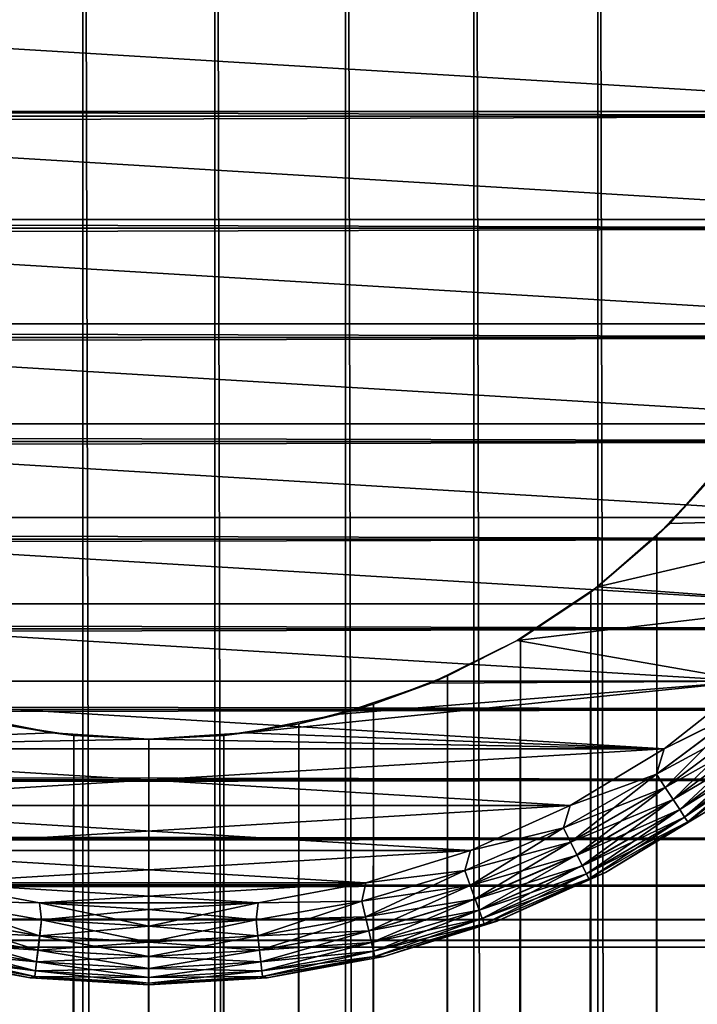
# Model space of a CAD drawing. Extents: x -265 to 265, y 0 to 747.
# Tile 277 of 292: x 248 to 257, y 707 to 720. Entities that reach past the tile are written whole.
import ezdxf

# ---------------------------------------------------------------- set-up
doc = ezdxf.new("R2010")
doc.units = 0
doc.header["$LTSCALE"] = 65.185185
for name, color, linetype in [('101', 7, 'CONTINUOUS'), ('102', 7, 'CONTINUOUS'), ('105', 7, 'CONTINUOUS'), ('106', 7, 'CONTINUOUS'), ('109', 7, 'CONTINUOUS'), ('110', 7, 'CONTINUOUS'), ('4', 7, 'CONTINUOUS'), ('87', 7, 'CONTINUOUS'), ('88', 7, 'CONTINUOUS'), ('93', 7, 'CONTINUOUS'), ('94', 7, 'CONTINUOUS'), ('97', 7, 'CONTINUOUS'), ('98', 7, 'CONTINUOUS')]:
    doc.layers.add(name, color=color, linetype=linetype)

msp = doc.modelspace()

# ---------------------------------------------------------------- linework, layer by layer
at = {"layer": '101', "color": 7, "linetype": 'CONTINUOUS'}
for points in [[(246.889, 707.378, -74), (248.433, 707.095, -74), (246.889, 707.378, -26), (246.889, 707.378, -74)], [(246.889, 707.378, -26), (248.433, 707.095, -74), (248.433, 707.095, -26), (246.889, 707.378, -26)], [(248.433, 707.095, -74), (250, 707, -74), (248.433, 707.095, -26), (248.433, 707.095, -74)], [(248.433, 707.095, -26), (250, 707, -74), (250, 707, -26), (248.433, 707.095, -26)]]:
    msp.add_3dface(points, dxfattribs=at)
at = {"layer": '102', "color": 7, "linetype": 'CONTINUOUS'}
for points in [[(256.041, 708.489, -74), (257.385, 709.301, -74), (256.041, 708.489, -26), (256.041, 708.489, -74)], [(256.041, 708.489, -26), (257.385, 709.301, -74), (257.385, 709.301, -26), (256.041, 708.489, -26)], [(254.61, 707.845, -74), (256.041, 708.489, -74), (254.61, 707.845, -26), (254.61, 707.845, -74)], [(254.61, 707.845, -26), (256.041, 708.489, -74), (256.041, 708.489, -26), (254.61, 707.845, -26)], [(253.111, 707.378, -74), (254.61, 707.845, -74), (253.111, 707.378, -26), (253.111, 707.378, -74)], [(253.111, 707.378, -26), (254.61, 707.845, -74), (254.61, 707.845, -26), (253.111, 707.378, -26)], [(251.567, 707.095, -74), (253.111, 707.378, -74), (251.567, 707.095, -26), (251.567, 707.095, -74)], [(251.567, 707.095, -26), (253.111, 707.378, -74), (253.111, 707.378, -26), (251.567, 707.095, -26)], [(250, 707, -26), (250, 707, -74), (251.567, 707.095, -74), (250, 707, -26)], [(250, 707, -26), (251.567, 707.095, -74), (251.567, 707.095, -26), (250, 707, -26)]]:
    msp.add_3dface(points, dxfattribs=at)
at = {"layer": '105', "color": 7, "linetype": 'CONTINUOUS'}
for points in [[(247.128, 708.349, -75), (248.554, 708.087, -75), (247.182, 708.108, -74.975), (247.128, 708.349, -75)], [(247.182, 708.108, -74.975), (248.581, 707.861, -74.975), (247.133, 707.902, -74.901), (247.182, 708.108, -74.975)], [(247.182, 708.108, -74.975), (248.554, 708.087, -75), (248.581, 707.861, -74.975), (247.182, 708.108, -74.975)], [(248.554, 708.087, -75), (250, 708, -75), (248.581, 707.861, -74.975), (248.554, 708.087, -75)], [(248.581, 707.861, -74.975), (250, 708, -75), (250, 707.779, -74.975), (248.581, 707.861, -74.975)], [(247.133, 707.902, -74.901), (248.557, 707.651, -74.901), (247.089, 707.717, -74.782), (247.133, 707.902, -74.901)], [(247.133, 707.902, -74.901), (248.581, 707.861, -74.975), (248.557, 707.651, -74.901), (247.133, 707.902, -74.901)], [(248.581, 707.861, -74.975), (250, 707.779, -74.975), (248.557, 707.651, -74.901), (248.581, 707.861, -74.975)], [(247.089, 707.717, -74.782), (248.535, 707.462, -74.782), (247.052, 707.563, -74.624), (247.089, 707.717, -74.782)], [(247.089, 707.717, -74.782), (248.557, 707.651, -74.901), (248.535, 707.462, -74.782), (247.089, 707.717, -74.782)], [(248.557, 707.651, -74.901), (250, 707.779, -74.975), (250, 707.567, -74.901), (248.557, 707.651, -74.901)], [(247.052, 707.563, -74.624), (248.516, 707.305, -74.624), (247.025, 707.447, -74.434), (247.052, 707.563, -74.624)], [(247.052, 707.563, -74.624), (248.535, 707.462, -74.782), (248.516, 707.305, -74.624), (247.052, 707.563, -74.624)], [(248.557, 707.651, -74.901), (250, 707.567, -74.901), (248.535, 707.462, -74.782), (248.557, 707.651, -74.901)], [(248.535, 707.462, -74.782), (250, 707.567, -74.901), (250, 707.377, -74.782), (248.535, 707.462, -74.782)], [(247.025, 707.447, -74.434), (248.502, 707.186, -74.434), (247.008, 707.375, -74.223), (247.025, 707.447, -74.434)], [(247.025, 707.447, -74.434), (248.516, 707.305, -74.624), (248.502, 707.186, -74.434), (247.025, 707.447, -74.434)], [(248.535, 707.462, -74.782), (250, 707.377, -74.782), (248.516, 707.305, -74.624), (248.535, 707.462, -74.782)], [(248.433, 707.095, -74), (246.889, 707.378, -74), (247.008, 707.375, -74.223), (248.433, 707.095, -74)], [(248.433, 707.095, -74), (247.008, 707.375, -74.223), (248.494, 707.113, -74.223), (248.433, 707.095, -74)], [(247.008, 707.375, -74.223), (248.502, 707.186, -74.434), (248.494, 707.113, -74.223), (247.008, 707.375, -74.223)], [(248.516, 707.305, -74.624), (250, 707.218, -74.624), (248.502, 707.186, -74.434), (248.516, 707.305, -74.624)], [(248.516, 707.305, -74.624), (250, 707.377, -74.782), (250, 707.218, -74.624), (248.516, 707.305, -74.624)], [(248.502, 707.186, -74.434), (250, 707.099, -74.434), (248.494, 707.113, -74.223), (248.502, 707.186, -74.434)], [(248.502, 707.186, -74.434), (250, 707.218, -74.624), (250, 707.099, -74.434), (248.502, 707.186, -74.434)], [(248.433, 707.095, -74), (248.494, 707.113, -74.223), (250, 707.025, -74.223), (248.433, 707.095, -74)], [(250, 707, -74), (248.433, 707.095, -74), (250, 707.025, -74.223), (250, 707, -74)], [(248.494, 707.113, -74.223), (250, 707.099, -74.434), (250, 707.025, -74.223), (248.494, 707.113, -74.223)]]:
    msp.add_3dface(points, dxfattribs=at)
at = {"layer": '106', "color": 7, "linetype": 'CONTINUOUS'}
for points in [[(256.817, 710.124, -75), (257.957, 711.018, -75), (257.856, 710.638, -74.975), (256.817, 710.124, -75)], [(256.716, 709.789, -74.975), (256.817, 710.124, -75), (257.856, 710.638, -74.975), (256.716, 709.789, -74.975)], [(256.716, 709.789, -74.975), (257.856, 710.638, -74.975), (256.832, 709.612, -74.901), (256.716, 709.789, -74.975)], [(256.832, 709.612, -74.901), (257.856, 710.638, -74.975), (257.992, 710.476, -74.901), (256.832, 709.612, -74.901)], [(256.832, 709.612, -74.901), (257.992, 710.476, -74.901), (256.936, 709.454, -74.782), (256.832, 709.612, -74.901)], [(256.936, 709.454, -74.782), (257.992, 710.476, -74.901), (258.114, 710.33, -74.782), (256.936, 709.454, -74.782)], [(256.936, 709.454, -74.782), (258.114, 710.33, -74.782), (257.024, 709.321, -74.624), (256.936, 709.454, -74.782)], [(257.024, 709.321, -74.624), (258.114, 710.33, -74.782), (258.216, 710.209, -74.624), (257.024, 709.321, -74.624)], [(257.024, 709.321, -74.624), (258.216, 710.209, -74.624), (257.089, 709.221, -74.434), (257.024, 709.321, -74.624)], [(257.089, 709.221, -74.434), (258.216, 710.209, -74.624), (258.293, 710.117, -74.434), (257.089, 709.221, -74.434)], [(255.577, 709.375, -75), (256.817, 710.124, -75), (256.716, 709.789, -74.975), (255.577, 709.375, -75)], [(257.089, 709.221, -74.434), (258.293, 710.117, -74.434), (257.13, 709.16, -74.223), (257.089, 709.221, -74.434)], [(257.13, 709.16, -74.223), (258.293, 710.117, -74.434), (258.34, 710.061, -74.223), (257.13, 709.16, -74.223)], [(257.385, 709.301, -74), (257.13, 709.16, -74.223), (258.34, 710.061, -74.223), (257.385, 709.301, -74)], [(255.485, 709.079, -74.975), (255.577, 709.375, -75), (256.716, 709.789, -74.975), (255.485, 709.079, -74.975)], [(255.485, 709.079, -74.975), (256.716, 709.789, -74.975), (255.58, 708.889, -74.901), (255.485, 709.079, -74.975)], [(255.58, 708.889, -74.901), (256.716, 709.789, -74.975), (256.832, 709.612, -74.901), (255.58, 708.889, -74.901)], [(255.58, 708.889, -74.901), (256.832, 709.612, -74.901), (255.665, 708.72, -74.782), (255.58, 708.889, -74.901)], [(255.665, 708.72, -74.782), (256.832, 709.612, -74.901), (256.936, 709.454, -74.782), (255.665, 708.72, -74.782)], [(254.255, 708.78, -75), (255.577, 709.375, -75), (255.485, 709.079, -74.975), (254.255, 708.78, -75)], [(255.665, 708.72, -74.782), (256.936, 709.454, -74.782), (255.736, 708.578, -74.624), (255.665, 708.72, -74.782)], [(255.736, 708.578, -74.624), (256.936, 709.454, -74.782), (257.024, 709.321, -74.624), (255.736, 708.578, -74.624)], [(255.736, 708.578, -74.624), (257.024, 709.321, -74.624), (255.79, 708.471, -74.434), (255.736, 708.578, -74.624)], [(255.79, 708.471, -74.434), (257.024, 709.321, -74.624), (257.089, 709.221, -74.434), (255.79, 708.471, -74.434)], [(255.79, 708.471, -74.434), (257.089, 709.221, -74.434), (255.823, 708.405, -74.223), (255.79, 708.471, -74.434)], [(255.823, 708.405, -74.223), (257.089, 709.221, -74.434), (257.13, 709.16, -74.223), (255.823, 708.405, -74.223)], [(257.385, 709.301, -74), (256.041, 708.489, -74), (257.13, 709.16, -74.223), (257.385, 709.301, -74)], [(256.041, 708.489, -74), (255.823, 708.405, -74.223), (257.13, 709.16, -74.223), (256.041, 708.489, -74)], [(254.18, 708.516, -74.975), (254.255, 708.78, -75), (255.485, 709.079, -74.975), (254.18, 708.516, -74.975)], [(254.18, 708.516, -74.975), (255.485, 709.079, -74.975), (254.252, 708.317, -74.901), (254.18, 708.516, -74.975)], [(254.252, 708.317, -74.901), (255.485, 709.079, -74.975), (255.58, 708.889, -74.901), (254.252, 708.317, -74.901)], [(254.252, 708.317, -74.901), (255.58, 708.889, -74.901), (254.317, 708.138, -74.782), (254.252, 708.317, -74.901)], [(254.317, 708.138, -74.782), (255.58, 708.889, -74.901), (255.665, 708.72, -74.782), (254.317, 708.138, -74.782)], [(252.872, 708.349, -75), (254.255, 708.78, -75), (254.18, 708.516, -74.975), (252.872, 708.349, -75)], [(254.317, 708.138, -74.782), (255.665, 708.72, -74.782), (254.372, 707.989, -74.624), (254.317, 708.138, -74.782)], [(254.372, 707.989, -74.624), (255.665, 708.72, -74.782), (255.736, 708.578, -74.624), (254.372, 707.989, -74.624)], [(254.372, 707.989, -74.624), (255.736, 708.578, -74.624), (254.412, 707.877, -74.434), (254.372, 707.989, -74.624)], [(254.412, 707.877, -74.434), (255.736, 708.578, -74.624), (255.79, 708.471, -74.434), (254.412, 707.877, -74.434)], [(252.818, 708.108, -74.975), (252.872, 708.349, -75), (254.18, 708.516, -74.975), (252.818, 708.108, -74.975)], [(252.818, 708.108, -74.975), (254.18, 708.516, -74.975), (252.867, 707.902, -74.901), (252.818, 708.108, -74.975)], [(252.867, 707.902, -74.901), (254.18, 708.516, -74.975), (254.252, 708.317, -74.901), (252.867, 707.902, -74.901)], [(254.412, 707.877, -74.434), (255.79, 708.471, -74.434), (254.438, 707.808, -74.223), (254.412, 707.877, -74.434)], [(254.438, 707.808, -74.223), (255.79, 708.471, -74.434), (255.823, 708.405, -74.223), (254.438, 707.808, -74.223)], [(256.041, 708.489, -74), (254.61, 707.845, -74), (255.823, 708.405, -74.223), (256.041, 708.489, -74)], [(251.446, 708.087, -75), (252.872, 708.349, -75), (252.818, 708.108, -74.975), (251.446, 708.087, -75)], [(252.867, 707.902, -74.901), (254.252, 708.317, -74.901), (252.911, 707.717, -74.782), (252.867, 707.902, -74.901)], [(252.911, 707.717, -74.782), (254.252, 708.317, -74.901), (254.317, 708.138, -74.782), (252.911, 707.717, -74.782)], [(254.61, 707.845, -74), (254.438, 707.808, -74.223), (255.823, 708.405, -74.223), (254.61, 707.845, -74)], [(250, 708, -75), (251.446, 708.087, -75), (250, 707.779, -74.975), (250, 708, -75)], [(250, 707.779, -74.975), (251.446, 708.087, -75), (251.419, 707.861, -74.975), (250, 707.779, -74.975)], [(251.419, 707.861, -74.975), (251.446, 708.087, -75), (252.818, 708.108, -74.975), (251.419, 707.861, -74.975)], [(251.419, 707.861, -74.975), (252.818, 708.108, -74.975), (251.443, 707.651, -74.901), (251.419, 707.861, -74.975)], [(251.443, 707.651, -74.901), (252.818, 708.108, -74.975), (252.867, 707.902, -74.901), (251.443, 707.651, -74.901)], [(252.911, 707.717, -74.782), (254.317, 708.138, -74.782), (252.948, 707.563, -74.624), (252.911, 707.717, -74.782)], [(252.948, 707.563, -74.624), (254.317, 708.138, -74.782), (254.372, 707.989, -74.624), (252.948, 707.563, -74.624)], [(252.948, 707.563, -74.624), (254.372, 707.989, -74.624), (252.975, 707.447, -74.434), (252.948, 707.563, -74.624)], [(252.975, 707.447, -74.434), (254.372, 707.989, -74.624), (254.412, 707.877, -74.434), (252.975, 707.447, -74.434)], [(250, 707.567, -74.901), (250, 707.779, -74.975), (251.419, 707.861, -74.975), (250, 707.567, -74.901)], [(250, 707.567, -74.901), (251.419, 707.861, -74.975), (251.443, 707.651, -74.901), (250, 707.567, -74.901)], [(251.443, 707.651, -74.901), (252.867, 707.902, -74.901), (251.465, 707.462, -74.782), (251.443, 707.651, -74.901)], [(251.465, 707.462, -74.782), (252.867, 707.902, -74.901), (252.911, 707.717, -74.782), (251.465, 707.462, -74.782)], [(252.975, 707.447, -74.434), (254.412, 707.877, -74.434), (252.992, 707.375, -74.223), (252.975, 707.447, -74.434)], [(252.992, 707.375, -74.223), (254.412, 707.877, -74.434), (254.438, 707.808, -74.223), (252.992, 707.375, -74.223)], [(253.111, 707.378, -74), (252.992, 707.375, -74.223), (254.438, 707.808, -74.223), (253.111, 707.378, -74)], [(254.61, 707.845, -74), (253.111, 707.378, -74), (254.438, 707.808, -74.223), (254.61, 707.845, -74)], [(251.465, 707.462, -74.782), (252.911, 707.717, -74.782), (251.484, 707.305, -74.624), (251.465, 707.462, -74.782)], [(251.484, 707.305, -74.624), (252.911, 707.717, -74.782), (252.948, 707.563, -74.624), (251.484, 707.305, -74.624)], [(250, 707.377, -74.782), (250, 707.567, -74.901), (251.443, 707.651, -74.901), (250, 707.377, -74.782)], [(250, 707.377, -74.782), (251.443, 707.651, -74.901), (251.465, 707.462, -74.782), (250, 707.377, -74.782)], [(251.484, 707.305, -74.624), (252.948, 707.563, -74.624), (251.498, 707.186, -74.434), (251.484, 707.305, -74.624)], [(251.498, 707.186, -74.434), (252.948, 707.563, -74.624), (252.975, 707.447, -74.434), (251.498, 707.186, -74.434)], [(250, 707.218, -74.624), (250, 707.377, -74.782), (251.465, 707.462, -74.782), (250, 707.218, -74.624)], [(250, 707.218, -74.624), (251.465, 707.462, -74.782), (251.484, 707.305, -74.624), (250, 707.218, -74.624)], [(251.498, 707.186, -74.434), (252.975, 707.447, -74.434), (251.506, 707.113, -74.223), (251.498, 707.186, -74.434)], [(251.506, 707.113, -74.223), (252.975, 707.447, -74.434), (252.992, 707.375, -74.223), (251.506, 707.113, -74.223)], [(250, 707.099, -74.434), (250, 707.218, -74.624), (251.484, 707.305, -74.624), (250, 707.099, -74.434)], [(250, 707.099, -74.434), (251.484, 707.305, -74.624), (251.498, 707.186, -74.434), (250, 707.099, -74.434)], [(251.567, 707.095, -74), (251.506, 707.113, -74.223), (252.992, 707.375, -74.223), (251.567, 707.095, -74)], [(253.111, 707.378, -74), (251.567, 707.095, -74), (252.992, 707.375, -74.223), (253.111, 707.378, -74)], [(250, 707.025, -74.223), (250, 707.099, -74.434), (251.498, 707.186, -74.434), (250, 707.025, -74.223)], [(250, 707.025, -74.223), (251.498, 707.186, -74.434), (251.506, 707.113, -74.223), (250, 707.025, -74.223)], [(251.567, 707.095, -74), (250, 707, -74), (251.506, 707.113, -74.223), (251.567, 707.095, -74)], [(250, 707, -74), (250, 707.025, -74.223), (251.506, 707.113, -74.223), (250, 707, -74)]]:
    msp.add_3dface(points, dxfattribs=at)
at = {"layer": '109', "color": 7, "linetype": 'CONTINUOUS'}
for points in [[(248.554, 708.087, -25), (247.128, 708.349, -25), (247.181, 708.107, -25.025), (248.554, 708.087, -25)], [(248.556, 707.65, -25.099), (247.181, 708.107, -25.025), (247.133, 707.901, -25.099), (248.556, 707.65, -25.099)], [(248.581, 707.86, -25.025), (248.554, 708.087, -25), (247.181, 708.107, -25.025), (248.581, 707.86, -25.025)], [(248.581, 707.86, -25.025), (247.181, 708.107, -25.025), (248.556, 707.65, -25.099), (248.581, 707.86, -25.025)], [(250, 708, -25), (248.554, 708.087, -25), (250, 707.777, -25.025), (250, 708, -25)], [(250, 707.777, -25.025), (248.554, 708.087, -25), (248.581, 707.86, -25.025), (250, 707.777, -25.025)], [(248.534, 707.462, -25.218), (247.133, 707.901, -25.099), (247.089, 707.716, -25.218), (248.534, 707.462, -25.218)], [(248.556, 707.65, -25.099), (247.133, 707.901, -25.099), (248.534, 707.462, -25.218), (248.556, 707.65, -25.099)], [(250, 707.566, -25.099), (248.581, 707.86, -25.025), (248.556, 707.65, -25.099), (250, 707.566, -25.099)], [(250, 707.777, -25.025), (248.581, 707.86, -25.025), (250, 707.566, -25.099), (250, 707.777, -25.025)], [(248.516, 707.304, -25.377), (247.089, 707.716, -25.218), (247.052, 707.562, -25.377), (248.516, 707.304, -25.377)], [(248.534, 707.462, -25.218), (247.089, 707.716, -25.218), (248.516, 707.304, -25.377), (248.534, 707.462, -25.218)], [(248.502, 707.186, -25.567), (247.052, 707.562, -25.377), (247.025, 707.446, -25.567), (248.502, 707.186, -25.567)], [(248.516, 707.304, -25.377), (247.052, 707.562, -25.377), (248.502, 707.186, -25.567), (248.516, 707.304, -25.377)], [(250, 707.376, -25.218), (248.556, 707.65, -25.099), (248.534, 707.462, -25.218), (250, 707.376, -25.218)], [(250, 707.566, -25.099), (248.556, 707.65, -25.099), (250, 707.376, -25.218), (250, 707.566, -25.099)], [(248.494, 707.113, -25.779), (247.025, 707.446, -25.567), (247.008, 707.375, -25.779), (248.494, 707.113, -25.779)], [(248.502, 707.186, -25.567), (247.025, 707.446, -25.567), (248.494, 707.113, -25.779), (248.502, 707.186, -25.567)], [(250, 707.218, -25.377), (248.534, 707.462, -25.218), (248.516, 707.304, -25.377), (250, 707.218, -25.377)], [(250, 707.376, -25.218), (248.534, 707.462, -25.218), (250, 707.218, -25.377), (250, 707.376, -25.218)], [(246.889, 707.378, -26), (248.433, 707.095, -26), (247.008, 707.375, -25.779), (246.889, 707.378, -26)], [(248.433, 707.095, -26), (248.494, 707.113, -25.779), (247.008, 707.375, -25.779), (248.433, 707.095, -26)], [(250, 707.099, -25.567), (248.516, 707.304, -25.377), (248.502, 707.186, -25.567), (250, 707.099, -25.567)], [(250, 707.218, -25.377), (248.516, 707.304, -25.377), (250, 707.099, -25.567), (250, 707.218, -25.377)], [(250, 707.025, -25.779), (248.502, 707.186, -25.567), (248.494, 707.113, -25.779), (250, 707.025, -25.779)], [(250, 707.099, -25.567), (248.502, 707.186, -25.567), (250, 707.025, -25.779), (250, 707.099, -25.567)], [(248.433, 707.095, -26), (250, 707, -26), (248.494, 707.113, -25.779), (248.433, 707.095, -26)], [(250, 707, -26), (250, 707.025, -25.779), (248.494, 707.113, -25.779), (250, 707, -26)]]:
    msp.add_3dface(points, dxfattribs=at)
at = {"layer": '110', "color": 7, "linetype": 'CONTINUOUS'}
for points in [[(257.957, 711.018, -25), (256.817, 710.124, -25), (257.856, 710.637, -25.025), (257.957, 711.018, -25)], [(257.856, 710.637, -25.025), (256.817, 710.124, -25), (256.716, 709.788, -25.025), (257.856, 710.637, -25.025)], [(257.856, 710.637, -25.025), (256.716, 709.788, -25.025), (257.992, 710.475, -25.099), (257.856, 710.637, -25.025)], [(257.992, 710.475, -25.099), (256.716, 709.788, -25.025), (256.833, 709.611, -25.099), (257.992, 710.475, -25.099)], [(257.992, 710.475, -25.099), (256.833, 709.611, -25.099), (258.114, 710.33, -25.218), (257.992, 710.475, -25.099)], [(258.114, 710.33, -25.218), (256.833, 709.611, -25.099), (256.937, 709.453, -25.218), (258.114, 710.33, -25.218)], [(258.114, 710.33, -25.218), (256.937, 709.453, -25.218), (258.216, 710.208, -25.377), (258.114, 710.33, -25.218)], [(258.216, 710.208, -25.377), (256.937, 709.453, -25.218), (257.024, 709.321, -25.377), (258.216, 710.208, -25.377)], [(258.216, 710.208, -25.377), (257.024, 709.321, -25.377), (258.293, 710.117, -25.567), (258.216, 710.208, -25.377)], [(256.817, 710.124, -25), (255.577, 709.375, -25), (256.716, 709.788, -25.025), (256.817, 710.124, -25)], [(258.293, 710.117, -25.567), (257.024, 709.321, -25.377), (257.089, 709.221, -25.567), (258.293, 710.117, -25.567)], [(258.293, 710.117, -25.567), (257.089, 709.221, -25.567), (258.34, 710.06, -25.779), (258.293, 710.117, -25.567)], [(258.34, 710.06, -25.779), (257.089, 709.221, -25.567), (257.13, 709.159, -25.779), (258.34, 710.06, -25.779)], [(257.385, 709.301, -26), (258.34, 710.06, -25.779), (257.13, 709.159, -25.779), (257.385, 709.301, -26)], [(256.716, 709.788, -25.025), (255.577, 709.375, -25), (255.485, 709.078, -25.025), (256.716, 709.788, -25.025)], [(256.716, 709.788, -25.025), (255.485, 709.078, -25.025), (256.833, 709.611, -25.099), (256.716, 709.788, -25.025)], [(256.833, 709.611, -25.099), (255.485, 709.078, -25.025), (255.58, 708.888, -25.099), (256.833, 709.611, -25.099)], [(256.833, 709.611, -25.099), (255.58, 708.888, -25.099), (256.937, 709.453, -25.218), (256.833, 709.611, -25.099)], [(255.577, 709.375, -25), (254.255, 708.78, -25), (255.485, 709.078, -25.025), (255.577, 709.375, -25)], [(256.937, 709.453, -25.218), (255.58, 708.888, -25.099), (255.666, 708.719, -25.218), (256.937, 709.453, -25.218)], [(256.937, 709.453, -25.218), (255.666, 708.719, -25.218), (257.024, 709.321, -25.377), (256.937, 709.453, -25.218)], [(257.024, 709.321, -25.377), (255.666, 708.719, -25.218), (255.737, 708.577, -25.377), (257.024, 709.321, -25.377)], [(257.024, 709.321, -25.377), (255.737, 708.577, -25.377), (257.089, 709.221, -25.567), (257.024, 709.321, -25.377)], [(257.089, 709.221, -25.567), (255.737, 708.577, -25.377), (255.79, 708.471, -25.567), (257.089, 709.221, -25.567)], [(257.089, 709.221, -25.567), (255.79, 708.471, -25.567), (257.13, 709.159, -25.779), (257.089, 709.221, -25.567)], [(256.041, 708.489, -26), (257.385, 709.301, -26), (257.13, 709.159, -25.779), (256.041, 708.489, -26)], [(257.13, 709.159, -25.779), (255.79, 708.471, -25.567), (255.823, 708.405, -25.779), (257.13, 709.159, -25.779)], [(256.041, 708.489, -26), (257.13, 709.159, -25.779), (255.823, 708.405, -25.779), (256.041, 708.489, -26)], [(255.485, 709.078, -25.025), (254.255, 708.78, -25), (254.18, 708.515, -25.025), (255.485, 709.078, -25.025)], [(255.485, 709.078, -25.025), (254.18, 708.515, -25.025), (255.58, 708.888, -25.099), (255.485, 709.078, -25.025)], [(255.58, 708.888, -25.099), (254.18, 708.515, -25.025), (254.253, 708.316, -25.099), (255.58, 708.888, -25.099)], [(255.58, 708.888, -25.099), (254.253, 708.316, -25.099), (255.666, 708.719, -25.218), (255.58, 708.888, -25.099)], [(254.255, 708.78, -25), (252.872, 708.349, -25), (254.18, 708.515, -25.025), (254.255, 708.78, -25)], [(255.666, 708.719, -25.218), (254.253, 708.316, -25.099), (254.318, 708.137, -25.218), (255.666, 708.719, -25.218)], [(255.666, 708.719, -25.218), (254.318, 708.137, -25.218), (255.737, 708.577, -25.377), (255.666, 708.719, -25.218)], [(255.737, 708.577, -25.377), (254.318, 708.137, -25.218), (254.372, 707.989, -25.377), (255.737, 708.577, -25.377)], [(255.737, 708.577, -25.377), (254.372, 707.989, -25.377), (255.79, 708.471, -25.567), (255.737, 708.577, -25.377)], [(254.18, 708.515, -25.025), (252.872, 708.349, -25), (252.819, 708.107, -25.025), (254.18, 708.515, -25.025)], [(254.18, 708.515, -25.025), (252.819, 708.107, -25.025), (254.253, 708.316, -25.099), (254.18, 708.515, -25.025)], [(255.79, 708.471, -25.567), (254.372, 707.989, -25.377), (254.413, 707.877, -25.567), (255.79, 708.471, -25.567)], [(255.79, 708.471, -25.567), (254.413, 707.877, -25.567), (255.823, 708.405, -25.779), (255.79, 708.471, -25.567)], [(254.61, 707.845, -26), (256.041, 708.489, -26), (255.823, 708.405, -25.779), (254.61, 707.845, -26)], [(252.872, 708.349, -25), (251.446, 708.087, -25), (252.819, 708.107, -25.025), (252.872, 708.349, -25)], [(254.253, 708.316, -25.099), (252.819, 708.107, -25.025), (252.867, 707.901, -25.099), (254.253, 708.316, -25.099)], [(254.253, 708.316, -25.099), (252.867, 707.901, -25.099), (254.318, 708.137, -25.218), (254.253, 708.316, -25.099)], [(255.823, 708.405, -25.779), (254.413, 707.877, -25.567), (254.438, 707.807, -25.779), (255.823, 708.405, -25.779)], [(254.61, 707.845, -26), (255.823, 708.405, -25.779), (254.438, 707.807, -25.779), (254.61, 707.845, -26)], [(251.446, 708.087, -25), (250, 708, -25), (251.419, 707.86, -25.025), (251.446, 708.087, -25)], [(252.819, 708.107, -25.025), (251.446, 708.087, -25), (251.419, 707.86, -25.025), (252.819, 708.107, -25.025)], [(252.819, 708.107, -25.025), (251.419, 707.86, -25.025), (252.867, 707.901, -25.099), (252.819, 708.107, -25.025)], [(254.318, 708.137, -25.218), (252.867, 707.901, -25.099), (252.911, 707.716, -25.218), (254.318, 708.137, -25.218)], [(254.318, 708.137, -25.218), (252.911, 707.716, -25.218), (254.372, 707.989, -25.377), (254.318, 708.137, -25.218)], [(250, 708, -25), (250, 707.777, -25.025), (251.419, 707.86, -25.025), (250, 708, -25)], [(254.372, 707.989, -25.377), (252.911, 707.716, -25.218), (252.948, 707.562, -25.377), (254.372, 707.989, -25.377)], [(254.372, 707.989, -25.377), (252.948, 707.562, -25.377), (254.413, 707.877, -25.567), (254.372, 707.989, -25.377)], [(251.419, 707.86, -25.025), (250, 707.777, -25.025), (251.444, 707.65, -25.099), (251.419, 707.86, -25.025)], [(252.867, 707.901, -25.099), (251.419, 707.86, -25.025), (251.444, 707.65, -25.099), (252.867, 707.901, -25.099)], [(252.867, 707.901, -25.099), (251.444, 707.65, -25.099), (252.911, 707.716, -25.218), (252.867, 707.901, -25.099)], [(254.413, 707.877, -25.567), (252.948, 707.562, -25.377), (252.975, 707.446, -25.567), (254.413, 707.877, -25.567)], [(254.413, 707.877, -25.567), (252.975, 707.446, -25.567), (254.438, 707.807, -25.779), (254.413, 707.877, -25.567)], [(254.438, 707.807, -25.779), (252.975, 707.446, -25.567), (252.992, 707.375, -25.779), (254.438, 707.807, -25.779)], [(253.111, 707.378, -26), (254.438, 707.807, -25.779), (252.992, 707.375, -25.779), (253.111, 707.378, -26)], [(253.111, 707.378, -26), (254.61, 707.845, -26), (254.438, 707.807, -25.779), (253.111, 707.378, -26)], [(250, 707.777, -25.025), (250, 707.566, -25.099), (251.444, 707.65, -25.099), (250, 707.777, -25.025)], [(252.911, 707.716, -25.218), (251.444, 707.65, -25.099), (251.466, 707.462, -25.218), (252.911, 707.716, -25.218)], [(252.911, 707.716, -25.218), (251.466, 707.462, -25.218), (252.948, 707.562, -25.377), (252.911, 707.716, -25.218)], [(251.444, 707.65, -25.099), (250, 707.566, -25.099), (251.466, 707.462, -25.218), (251.444, 707.65, -25.099)], [(250, 707.566, -25.099), (250, 707.376, -25.218), (251.466, 707.462, -25.218), (250, 707.566, -25.099)], [(252.948, 707.562, -25.377), (251.466, 707.462, -25.218), (251.484, 707.304, -25.377), (252.948, 707.562, -25.377)], [(252.948, 707.562, -25.377), (251.484, 707.304, -25.377), (252.975, 707.446, -25.567), (252.948, 707.562, -25.377)], [(251.466, 707.462, -25.218), (250, 707.376, -25.218), (251.484, 707.304, -25.377), (251.466, 707.462, -25.218)], [(252.975, 707.446, -25.567), (251.484, 707.304, -25.377), (251.498, 707.186, -25.567), (252.975, 707.446, -25.567)], [(252.975, 707.446, -25.567), (251.498, 707.186, -25.567), (252.992, 707.375, -25.779), (252.975, 707.446, -25.567)], [(250, 707.376, -25.218), (250, 707.218, -25.377), (251.484, 707.304, -25.377), (250, 707.376, -25.218)], [(251.484, 707.304, -25.377), (250, 707.218, -25.377), (251.498, 707.186, -25.567), (251.484, 707.304, -25.377)], [(252.992, 707.375, -25.779), (251.498, 707.186, -25.567), (251.506, 707.113, -25.779), (252.992, 707.375, -25.779)], [(251.567, 707.095, -26), (252.992, 707.375, -25.779), (251.506, 707.113, -25.779), (251.567, 707.095, -26)], [(251.567, 707.095, -26), (253.111, 707.378, -26), (252.992, 707.375, -25.779), (251.567, 707.095, -26)], [(250, 707.218, -25.377), (250, 707.099, -25.567), (251.498, 707.186, -25.567), (250, 707.218, -25.377)], [(251.498, 707.186, -25.567), (250, 707.099, -25.567), (251.506, 707.113, -25.779), (251.498, 707.186, -25.567)], [(250, 707.025, -25.779), (251.567, 707.095, -26), (251.506, 707.113, -25.779), (250, 707.025, -25.779)], [(250, 707.099, -25.567), (250, 707.025, -25.779), (251.506, 707.113, -25.779), (250, 707.099, -25.567)], [(250, 707, -26), (251.567, 707.095, -26), (250, 707.025, -25.779), (250, 707, -26)]]:
    msp.add_3dface(points, dxfattribs=at)
at = {"layer": '4', "color": 7, "linetype": 'CONTINUOUS'}
for points in [[(263, 720, 40), (-263, 720, 40), (-263, 718.493, 39.909), (263, 720, 40)], [(-263, 720, 15), (263, 720, 15), (263, 718.493, 15.091), (-263, 720, 15)], [(-263, 718.493, 15.091), (-263, 720, 15), (263, 718.493, 15.091), (-263, 718.493, 15.091)], [(263, 720, 40), (-263, 718.493, 39.909), (263, 718.493, 39.909), (263, 720, 40)], [(-263, 717.009, 15.363), (-263, 718.493, 15.091), (263, 717.009, 15.363), (-263, 717.009, 15.363)], [(263, 717.009, 15.363), (-263, 718.493, 15.091), (263, 718.493, 15.091), (263, 717.009, 15.363)], [(-263, 718.493, 39.909), (-263, 717.009, 39.637), (263, 718.493, 39.909), (-263, 718.493, 39.909)], [(263, 718.493, 39.909), (-263, 717.009, 39.637), (263, 717.009, 39.637), (263, 718.493, 39.909)], [(-263, 715.567, 15.812), (-263, 717.009, 15.363), (263, 715.567, 15.812), (-263, 715.567, 15.812)], [(263, 715.567, 15.812), (-263, 717.009, 15.363), (263, 717.009, 15.363), (263, 715.567, 15.812)], [(-263, 717.009, 39.637), (-263, 715.567, 39.188), (263, 717.009, 39.637), (-263, 717.009, 39.637)], [(263, 717.009, 39.637), (-263, 715.567, 39.188), (263, 715.567, 39.188), (263, 717.009, 39.637)], [(-263, 714.191, 16.432), (-263, 715.567, 15.812), (263, 714.191, 16.432), (-263, 714.191, 16.432)], [(263, 714.191, 16.432), (-263, 715.567, 15.812), (263, 715.567, 15.812), (263, 714.191, 16.432)], [(-263, 715.567, 39.188), (-263, 714.191, 38.568), (263, 715.567, 39.188), (-263, 715.567, 39.188)], [(263, 715.567, 39.188), (-263, 714.191, 38.568), (263, 714.191, 38.568), (263, 715.567, 39.188)], [(-263, 712.899, 17.213), (-263, 714.191, 16.432), (263, 712.899, 17.213), (-263, 712.899, 17.213)], [(263, 712.899, 17.213), (-263, 714.191, 16.432), (263, 714.191, 16.432), (263, 712.899, 17.213)], [(-263, 714.191, 38.568), (-263, 712.899, 37.787), (263, 714.191, 38.568), (-263, 714.191, 38.568)], [(263, 714.191, 38.568), (-263, 712.899, 37.787), (263, 712.899, 37.787), (263, 714.191, 38.568)], [(-263, 711.711, 18.144), (-263, 712.899, 17.213), (263, 711.711, 18.144), (-263, 711.711, 18.144)], [(263, 711.711, 18.144), (-263, 712.899, 17.213), (263, 712.899, 17.213), (263, 711.711, 18.144)], [(-263, 712.899, 37.787), (-263, 711.711, 36.856), (263, 712.899, 37.787), (-263, 712.899, 37.787)], [(263, 712.899, 37.787), (-263, 711.711, 36.856), (263, 711.711, 36.856), (263, 712.899, 37.787)], [(-263, 710.644, 19.211), (-263, 711.711, 18.144), (263, 710.644, 19.211), (-263, 710.644, 19.211)], [(263, 710.644, 19.211), (-263, 711.711, 18.144), (263, 711.711, 18.144), (263, 710.644, 19.211)], [(-263, 711.711, 36.856), (-263, 710.644, 35.789), (263, 711.711, 36.856), (-263, 711.711, 36.856)], [(263, 711.711, 36.856), (-263, 710.644, 35.789), (263, 710.644, 35.789), (263, 711.711, 36.856)], [(-263, 709.713, 20.399), (-263, 710.644, 19.211), (263, 709.713, 20.399), (-263, 709.713, 20.399)], [(263, 709.713, 20.399), (-263, 710.644, 19.211), (263, 710.644, 19.211), (263, 709.713, 20.399)], [(-263, 710.644, 35.789), (-263, 709.713, 34.601), (263, 710.644, 35.789), (-263, 710.644, 35.789)], [(263, 710.644, 35.789), (-263, 709.713, 34.601), (263, 709.713, 34.601), (263, 710.644, 35.789)], [(-263, 708.932, 21.691), (-263, 709.713, 20.399), (263, 708.932, 21.691), (-263, 708.932, 21.691)], [(263, 708.932, 21.691), (-263, 709.713, 20.399), (263, 709.713, 20.399), (263, 708.932, 21.691)], [(-263, 709.713, 34.601), (-263, 708.932, 33.309), (263, 709.713, 34.601), (-263, 709.713, 34.601)], [(263, 709.713, 34.601), (-263, 708.932, 33.309), (263, 708.932, 33.309), (263, 709.713, 34.601)], [(-263, 708.312, 23.067), (-263, 708.932, 21.691), (263, 708.312, 23.067), (-263, 708.312, 23.067)], [(263, 708.312, 23.067), (-263, 708.932, 21.691), (263, 708.932, 21.691), (263, 708.312, 23.067)], [(-263, 708.932, 33.309), (-263, 708.312, 31.933), (263, 708.932, 33.309), (-263, 708.932, 33.309)], [(263, 708.932, 33.309), (-263, 708.312, 31.933), (263, 708.312, 31.933), (263, 708.932, 33.309)], [(-263, 707.863, 24.509), (-263, 708.312, 23.067), (263, 707.863, 24.509), (-263, 707.863, 24.509)], [(263, 707.863, 24.509), (-263, 708.312, 23.067), (263, 708.312, 23.067), (263, 707.863, 24.509)], [(-263, 708.312, 31.933), (-263, 707.863, 30.491), (263, 708.312, 31.933), (-263, 708.312, 31.933)], [(263, 708.312, 31.933), (-263, 707.863, 30.491), (263, 707.863, 30.491), (263, 708.312, 31.933)], [(-263, 707.591, 25.993), (-263, 707.863, 24.509), (263, 707.591, 25.993), (-263, 707.591, 25.993)], [(263, 707.591, 25.993), (-263, 707.863, 24.509), (263, 707.863, 24.509), (263, 707.591, 25.993)], [(-263, 707.863, 30.491), (-263, 707.591, 29.007), (263, 707.863, 30.491), (-263, 707.863, 30.491)], [(263, 707.863, 30.491), (-263, 707.591, 29.007), (263, 707.591, 29.007), (263, 707.863, 30.491)], [(-263, 707.5, 27.5), (-263, 707.591, 25.993), (263, 707.5, 27.5), (-263, 707.5, 27.5)], [(263, 707.5, 27.5), (-263, 707.591, 25.993), (263, 707.591, 25.993), (263, 707.5, 27.5)], [(-263, 707.591, 29.007), (-263, 707.5, 27.5), (263, 707.591, 29.007), (-263, 707.591, 29.007)], [(263, 707.591, 29.007), (-263, 707.5, 27.5), (263, 707.5, 27.5), (263, 707.591, 29.007)]]:
    msp.add_3dface(points, dxfattribs=at)
at = {"layer": '87', "color": 7, "linetype": 'CONTINUOUS'}
for points in [[(247.395, 1, 14.772), (249.128, 1, 14.975), (247.395, 739, 14.772), (247.395, 1, 14.772)], [(247.395, 739, 14.772), (249.128, 1, 14.975), (249.128, 739, 14.975), (247.395, 739, 14.772)], [(249.128, 1, 14.975), (250.872, 1, 14.975), (249.128, 739, 14.975), (249.128, 1, 14.975)], [(249.128, 739, 14.975), (250.872, 1, 14.975), (250.872, 739, 14.975), (249.128, 739, 14.975)], [(250.872, 1, 14.975), (252.605, 1, 14.772), (250.872, 739, 14.975), (250.872, 1, 14.975)], [(250.872, 739, 14.975), (252.605, 1, 14.772), (252.605, 739, 14.772), (250.872, 739, 14.975)], [(252.605, 1, 14.772), (254.302, 1, 14.37), (252.605, 739, 14.772), (252.605, 1, 14.772)], [(252.605, 739, 14.772), (254.302, 1, 14.37), (254.302, 739, 14.37), (252.605, 739, 14.772)], [(254.302, 1, 14.37), (255.941, 1, 13.773), (254.302, 739, 14.37), (254.302, 1, 14.37)], [(254.302, 739, 14.37), (255.941, 1, 13.773), (255.941, 739, 13.773), (254.302, 739, 14.37)], [(255.941, 1, 13.773), (257.5, 1, 12.99), (255.941, 739, 13.773), (255.941, 1, 13.773)], [(255.941, 739, 13.773), (257.5, 1, 12.99), (257.5, 739, 12.99), (255.941, 739, 13.773)]]:
    msp.add_3dface(points, dxfattribs=at)
at = {"layer": '88', "color": 7, "linetype": 'CONTINUOUS'}
for points in [[(256.724, 712.939, -13.409), (257.519, 713.793, -12.98), (256.724, 27.061, -13.409), (256.724, 712.939, -13.409)], [(256.724, 27.061, -13.409), (257.519, 713.793, -12.98), (257.519, 26.207, -12.98), (256.724, 27.061, -13.409)], [(255.847, 712.198, -13.814), (256.724, 712.939, -13.409), (255.847, 27.802, -13.813), (255.847, 712.198, -13.814)], [(255.847, 27.802, -13.813), (256.724, 712.939, -13.409), (256.724, 27.061, -13.409), (255.847, 27.802, -13.813)], [(254.916, 711.58, -14.171), (255.847, 712.198, -13.814), (254.916, 28.42, -14.171), (254.916, 711.58, -14.171)], [(254.916, 28.42, -14.171), (255.847, 712.198, -13.814), (255.847, 27.802, -13.813), (254.916, 28.42, -14.171)], [(253.954, 711.088, -14.47), (254.916, 711.58, -14.171), (253.954, 28.912, -14.47), (253.954, 711.088, -14.47)], [(253.954, 28.912, -14.47), (254.916, 711.58, -14.171), (254.916, 28.42, -14.171), (253.954, 28.912, -14.47)], [(252.974, 710.715, -14.702), (253.954, 711.088, -14.47), (252.974, 29.285, -14.702), (252.974, 710.715, -14.702)], [(252.974, 29.285, -14.702), (253.954, 711.088, -14.47), (253.954, 28.912, -14.47), (252.974, 29.285, -14.702)], [(251.985, 710.454, -14.868), (252.974, 710.715, -14.702), (251.985, 29.546, -14.868), (251.985, 710.454, -14.868)], [(251.985, 29.546, -14.868), (252.974, 710.715, -14.702), (252.974, 29.285, -14.702), (251.985, 29.546, -14.868)], [(248.015, 710.454, -14.868), (249.007, 710.301, -14.967), (248.015, 29.546, -14.868), (248.015, 710.454, -14.868)], [(250.993, 710.301, -14.967), (251.985, 710.454, -14.868), (250.993, 29.699, -14.967), (250.993, 710.301, -14.967)], [(250.993, 29.699, -14.967), (251.985, 710.454, -14.868), (251.985, 29.546, -14.868), (250.993, 29.699, -14.967)], [(248.015, 29.546, -14.868), (249.007, 710.301, -14.967), (249.007, 29.699, -14.967), (248.015, 29.546, -14.868)], [(249.007, 710.301, -14.967), (250, 710.25, -15), (249.007, 29.699, -14.967), (249.007, 710.301, -14.967)], [(250, 710.25, -15), (250.993, 710.301, -14.967), (250, 29.75, -15), (250, 710.25, -15)], [(250, 29.75, -15), (250.993, 710.301, -14.967), (250.993, 29.699, -14.967), (250, 29.75, -15)], [(249.007, 29.699, -14.967), (250, 710.25, -15), (250, 29.75, -15), (249.007, 29.699, -14.967)]]:
    msp.add_3dface(points, dxfattribs=at)
at = {"layer": '93', "color": 7, "linetype": 'CONTINUOUS'}
for points in [[(248.727, 710.333, -25), (248.015, 710.454, -14.868), (247.477, 710.582, -25), (248.727, 710.333, -25)], [(249.007, 710.301, -14.967), (248.015, 710.454, -14.868), (248.727, 710.333, -25), (249.007, 710.301, -14.967)], [(250, 710.25, -25), (249.007, 710.301, -14.967), (248.727, 710.333, -25), (250, 710.25, -25)], [(250, 710.25, -15), (249.007, 710.301, -14.967), (250, 710.25, -25), (250, 710.25, -15)]]:
    msp.add_3dface(points, dxfattribs=at)
at = {"layer": '94', "color": 7, "linetype": 'CONTINUOUS'}
for points in [[(257.735, 714.065, -25), (257.519, 713.793, -12.98), (256.894, 713.106, -25), (257.735, 714.065, -25)], [(257.519, 713.793, -12.98), (256.724, 712.939, -13.409), (256.894, 713.106, -25), (257.519, 713.793, -12.98)], [(256.894, 713.106, -25), (256.724, 712.939, -13.409), (255.935, 712.265, -25), (256.894, 713.106, -25)], [(256.724, 712.939, -13.409), (255.847, 712.198, -13.814), (255.935, 712.265, -25), (256.724, 712.939, -13.409)], [(255.935, 712.265, -25), (254.916, 711.58, -14.171), (254.875, 711.556, -25), (255.935, 712.265, -25)], [(255.847, 712.198, -13.814), (254.916, 711.58, -14.171), (255.935, 712.265, -25), (255.847, 712.198, -13.814)], [(254.916, 711.58, -14.171), (253.954, 711.088, -14.47), (254.875, 711.556, -25), (254.916, 711.58, -14.171)], [(254.875, 711.556, -25), (253.954, 711.088, -14.47), (253.731, 710.992, -25), (254.875, 711.556, -25)], [(253.954, 711.088, -14.47), (252.974, 710.715, -14.702), (253.731, 710.992, -25), (253.954, 711.088, -14.47)], [(253.731, 710.992, -25), (252.974, 710.715, -14.702), (252.523, 710.582, -25), (253.731, 710.992, -25)], [(252.974, 710.715, -14.702), (251.985, 710.454, -14.868), (252.523, 710.582, -25), (252.974, 710.715, -14.702)], [(252.523, 710.582, -25), (251.985, 710.454, -14.868), (251.273, 710.333, -25), (252.523, 710.582, -25)], [(251.985, 710.454, -14.868), (250.993, 710.301, -14.967), (251.273, 710.333, -25), (251.985, 710.454, -14.868)], [(250.993, 710.301, -14.967), (250, 710.25, -15), (251.273, 710.333, -25), (250.993, 710.301, -14.967)], [(250, 710.25, -15), (250, 710.25, -25), (251.273, 710.333, -25), (250, 710.25, -15)]]:
    msp.add_3dface(points, dxfattribs=at)
at = {"layer": '97', "color": 7, "linetype": 'CONTINUOUS'}
for points in [[(257.735, 714.065, -25), (256.894, 713.106, -25), (259.876, 713.183, -25), (257.735, 714.065, -25)], [(256.894, 713.106, -25), (255.935, 712.265, -25), (259.876, 713.183, -25), (256.894, 713.106, -25)], [(259.876, 713.183, -25), (255.935, 712.265, -25), (258.982, 712.043, -25), (259.876, 713.183, -25)], [(255.935, 712.265, -25), (254.875, 711.556, -25), (258.982, 712.043, -25), (255.935, 712.265, -25)], [(258.982, 712.043, -25), (254.875, 711.556, -25), (257.957, 711.018, -25), (258.982, 712.043, -25)], [(254.875, 711.556, -25), (253.731, 710.992, -25), (257.957, 711.018, -25), (254.875, 711.556, -25)], [(252.523, 710.582, -25), (251.273, 710.333, -25), (257.957, 711.018, -25), (252.523, 710.582, -25)], [(257.957, 711.018, -25), (251.273, 710.333, -25), (256.817, 710.124, -25), (257.957, 711.018, -25)], [(253.731, 710.992, -25), (252.523, 710.582, -25), (257.957, 711.018, -25), (253.731, 710.992, -25)], [(248.727, 710.333, -25), (247.477, 710.582, -25), (243.183, 710.124, -25), (248.727, 710.333, -25)], [(250, 710.25, -25), (248.727, 710.333, -25), (243.183, 710.124, -25), (250, 710.25, -25)], [(251.273, 710.333, -25), (250, 710.25, -25), (256.817, 710.124, -25), (251.273, 710.333, -25)], [(250, 710.25, -25), (243.183, 710.124, -25), (256.817, 710.124, -25), (250, 710.25, -25)], [(243.183, 710.124, -25), (244.423, 709.375, -25), (256.817, 710.124, -25), (243.183, 710.124, -25)], [(256.817, 710.124, -25), (244.423, 709.375, -25), (255.577, 709.375, -25), (256.817, 710.124, -25)], [(244.423, 709.375, -25), (245.745, 708.78, -25), (255.577, 709.375, -25), (244.423, 709.375, -25)], [(255.577, 709.375, -25), (245.745, 708.78, -25), (254.255, 708.78, -25), (255.577, 709.375, -25)], [(245.745, 708.78, -25), (247.128, 708.349, -25), (254.255, 708.78, -25), (245.745, 708.78, -25)], [(254.255, 708.78, -25), (247.128, 708.349, -25), (252.872, 708.349, -25), (254.255, 708.78, -25)], [(247.128, 708.349, -25), (248.554, 708.087, -25), (252.872, 708.349, -25), (247.128, 708.349, -25)], [(252.872, 708.349, -25), (248.554, 708.087, -25), (251.446, 708.087, -25), (252.872, 708.349, -25)], [(248.554, 708.087, -25), (250, 708, -25), (251.446, 708.087, -25), (248.554, 708.087, -25)]]:
    msp.add_3dface(points, dxfattribs=at)
at = {"layer": '98', "color": 7, "linetype": 'CONTINUOUS'}
for points in [[(238.087, 718.554, -75), (238, 720, -75), (261.913, 718.554, -75), (238.087, 718.554, -75)], [(261.913, 718.554, -75), (238, 720, -75), (262, 720, -75), (261.913, 718.554, -75)], [(238.349, 717.128, -75), (238.087, 718.554, -75), (261.651, 717.128, -75), (238.349, 717.128, -75)], [(261.651, 717.128, -75), (238.087, 718.554, -75), (261.913, 718.554, -75), (261.651, 717.128, -75)], [(238.78, 715.745, -75), (238.349, 717.128, -75), (261.22, 715.745, -75), (238.78, 715.745, -75)], [(261.22, 715.745, -75), (238.349, 717.128, -75), (261.651, 717.128, -75), (261.22, 715.745, -75)], [(239.375, 714.423, -75), (238.78, 715.745, -75), (260.625, 714.423, -75), (239.375, 714.423, -75)], [(260.625, 714.423, -75), (238.78, 715.745, -75), (261.22, 715.745, -75), (260.625, 714.423, -75)], [(240.124, 713.183, -75), (239.375, 714.423, -75), (259.876, 713.183, -75), (240.124, 713.183, -75)], [(259.876, 713.183, -75), (239.375, 714.423, -75), (260.625, 714.423, -75), (259.876, 713.183, -75)], [(241.018, 712.043, -75), (240.124, 713.183, -75), (258.982, 712.043, -75), (241.018, 712.043, -75)], [(258.982, 712.043, -75), (240.124, 713.183, -75), (259.876, 713.183, -75), (258.982, 712.043, -75)], [(242.043, 711.018, -75), (241.018, 712.043, -75), (257.957, 711.018, -75), (242.043, 711.018, -75)], [(257.957, 711.018, -75), (241.018, 712.043, -75), (258.982, 712.043, -75), (257.957, 711.018, -75)], [(243.183, 710.124, -75), (242.043, 711.018, -75), (256.817, 710.124, -75), (243.183, 710.124, -75)], [(256.817, 710.124, -75), (242.043, 711.018, -75), (257.957, 711.018, -75), (256.817, 710.124, -75)], [(244.423, 709.375, -75), (243.183, 710.124, -75), (255.577, 709.375, -75), (244.423, 709.375, -75)], [(255.577, 709.375, -75), (243.183, 710.124, -75), (256.817, 710.124, -75), (255.577, 709.375, -75)], [(245.745, 708.78, -75), (244.423, 709.375, -75), (254.255, 708.78, -75), (245.745, 708.78, -75)], [(254.255, 708.78, -75), (244.423, 709.375, -75), (255.577, 709.375, -75), (254.255, 708.78, -75)], [(247.128, 708.349, -75), (245.745, 708.78, -75), (252.872, 708.349, -75), (247.128, 708.349, -75)], [(252.872, 708.349, -75), (245.745, 708.78, -75), (254.255, 708.78, -75), (252.872, 708.349, -75)], [(248.554, 708.087, -75), (247.128, 708.349, -75), (251.446, 708.087, -75), (248.554, 708.087, -75)], [(251.446, 708.087, -75), (247.128, 708.349, -75), (252.872, 708.349, -75), (251.446, 708.087, -75)], [(250, 708, -75), (248.554, 708.087, -75), (251.446, 708.087, -75), (250, 708, -75)]]:
    msp.add_3dface(points, dxfattribs=at)

doc.saveas('drawing.dxf')
